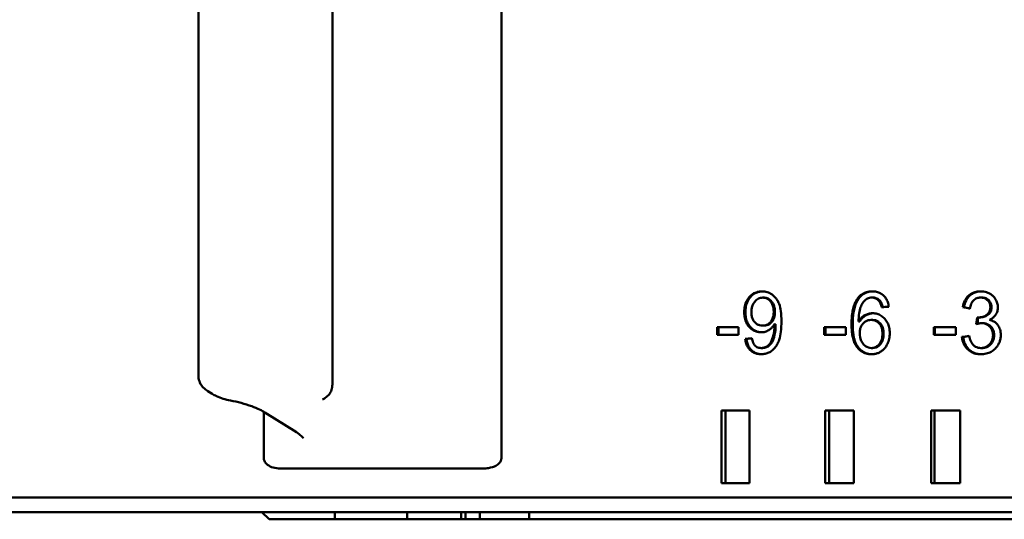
# Model space of a CAD drawing. Header units: millimetres. Extents: x 0 to 14369, y -869 to 2970.
# Tile 323 of 656: x 2110 to 2144, y 880 to 898. Entities that reach past the tile are written whole.
import ezdxf

# ---------------------------------------------------------------- set-up
doc = ezdxf.new("R2010")
doc.units = ezdxf.units.MM
doc.header["$LTSCALE"] = 10
doc.layers.add('Sichtbar (ISO)', color=7, linetype='Continuous', lineweight=50)

msp = doc.modelspace()

# ---------------------------------------------------------------- linework, layer by layer
at = {"layer": 'Sichtbar (ISO)'}
for p, q in [((2126.259, 903.762), (2126.259, 882.507)), ((2120.44, 885.022), (2120.44, 901.247)), ((2115.829, 885.328), (2115.829, 900.941)), ((2135.249, 888.018), (2135.289, 888.018)), ((2138.999, 888.019), (2139.038, 888.019)), ((2142.742, 888.019), (2142.782, 888.019)), ((2142.164, 887.684), (2142.125, 887.684)), ((2138.542, 887.198), (2138.582, 887.198)), ((2139.016, 887.25), (2138.977, 887.25)), ((2142.62, 887.337), (2142.592, 887.108)), ((2142.633, 887.119), (2142.659, 887.334)), ((2142.66, 887.334), (2142.7, 887.334)), ((2142.769, 887.137), (2142.808, 887.137)), ((2134.412, 887.003), (2133.683, 887.003)), ((2133.683, 887.003), (2133.683, 886.741)), ((2133.723, 886.741), (2133.723, 887.003)), ((2134.412, 886.741), (2134.412, 887.003)), ((2135.243, 887.053), (2135.282, 887.053)), ((2135.65, 887.102), (2135.689, 887.102)), ((2137.363, 887.003), (2137.363, 886.741)), ((2138.109, 887.003), (2137.363, 887.003)), ((2137.403, 886.741), (2137.403, 887.003)), ((2138.109, 886.741), (2138.109, 887.003)), ((2141.129, 887.003), (2141.129, 886.741)), ((2141.892, 887.003), (2141.129, 887.003)), ((2141.169, 886.741), (2141.169, 887.003)), ((2141.892, 886.741), (2141.892, 887.003)), ((2133.683, 886.741), (2134.412, 886.741)), ((2134.645, 886.595), (2134.684, 886.595)), ((2137.363, 886.741), (2138.109, 886.741)), ((2141.129, 886.741), (2141.892, 886.741)), ((2142.1, 886.664), (2142.139, 886.664)), ((2135.196, 886.282), (2135.236, 886.282)), ((2138.986, 886.282), (2139.026, 886.282)), ((2142.748, 886.282), (2142.787, 886.282)), ((2116.152, 884.802), (2116.305, 884.705)), ((2120.44, 885.022), (2120.44, 885.022)), ((2118.081, 884.133), (2118.081, 884.133)), ((2118.081, 884.09), (2118.081, 882.507)), ((2133.831, 884.135), (2133.831, 881.635)), ((2134.786, 884.135), (2133.831, 884.135)), ((2133.969, 881.635), (2133.969, 884.135)), ((2134.786, 881.635), (2134.786, 884.135)), ((2137.397, 884.135), (2137.397, 881.635)), ((2138.374, 884.135), (2137.397, 884.135)), ((2137.526, 881.635), (2137.526, 884.135)), ((2138.374, 881.635), (2138.374, 884.135)), ((2141.037, 884.135), (2141.037, 881.635)), ((2142.033, 884.135), (2141.037, 884.135)), ((2141.158, 881.635), (2141.158, 884.135)), ((2142.033, 881.635), (2142.033, 884.135)), ((2118.118, 884.067), (2119.201, 883.38)), ((2133.831, 881.635), (2134.786, 881.635)), ((2137.397, 881.635), (2138.374, 881.635)), ((2141.037, 881.635), (2142.033, 881.635)), ((2161.184, 881.135), (2106.388, 881.135)), ((2161.061, 880.635), (2106.781, 880.635)), ((2118.268, 880.385), (2118.018, 880.635)), ((2118.268, 880.385), (2118.518, 880.385)), ((2119.796, 880.385), (2118.518, 880.385)), ((2119.796, 880.385), (2122.166, 880.385)), ((2120.527, 880.635), (2120.527, 880.385)), ((2123.263, 880.385), (2122.166, 880.385)), ((2123.018, 880.635), (2123.018, 880.385)), ((2161.455, 880.385), (2123.263, 880.385)), ((2124.871, 880.635), (2124.871, 880.385)), ((2125.018, 880.635), (2125.018, 880.385)), ((2125.518, 880.385), (2125.518, 880.635)), ((2127.21, 880.385), (2127.21, 880.635))]:
    msp.add_line(p, q, dxfattribs=at)
for centre, major_axis, ratio, start_param, end_param in [((2138.66, 885.809), (0.508, 2.146), 0.232615, 5.829087, 6.120732), ((2138.7, 885.809), (0.508, 2.146), 0.232622, 5.832183, 6.120735), ((2139.853, 886.985), (-1.243, -0.389), 0.699788, 6.067815, 6.356434), ((2135.341, 887.411), (-0.047, 1.038), 0.312831, 3.594981, 3.986145), ((2135.381, 887.411), (-0.047, 1.038), 0.312831, 3.594982, 3.986145), ((2140.353, 892.755), (1.444, 6.464), 0.228395, 3.052593, 3.192559), ((2116.573, 885.127), (-0.268, -0.422), 0.769751, 0.000137, 0.000162), ((2117.027, 884.967), (-0.093, -0.491), 0.085634, 0.000014, 0.000095), ((2118.386, 884.489), (-0.268, -0.422), 0.769751, 6.283108, 6.283176)]:
    msp.add_ellipse(centre, major_axis=major_axis, ratio=ratio, start_param=start_param, end_param=end_param, dxfattribs=at)
for points, knots in [([(2134.783, 888.036), (2134.822, 888.08), (2134.865, 888.117), (2134.91, 888.146), (2134.955, 888.175), (2135.003, 888.196), (2135.054, 888.211), (2135.106, 888.226), (2135.161, 888.233), (2135.22, 888.233)], [0, 0, 0, 0, 0.333333, 0.333333, 0.333333, 0.666667, 0.666667, 0.666667, 1, 1, 1, 1]), ([(2134.822, 888.036), (2134.862, 888.08), (2134.904, 888.117), (2134.949, 888.146), (2134.994, 888.175), (2135.042, 888.196), (2135.094, 888.211), (2135.139, 888.224), (2135.188, 888.231), (2135.239, 888.233)], [0, 0, 0, 0, 0.3333333, 0.3333333, 0.3333333, 0.6666667, 0.6666667, 0.6666667, 0.9616728, 0.9616728, 0.9616728, 0.9616728]), ([(2135.22, 888.233), (2135.282, 888.233), (2135.342, 888.224), (2135.46, 888.186), (2135.515, 888.158), (2135.567, 888.121)], [0.000001, 0.000001, 0.000001, 0.000001, 0.02009548, 0.02009548, 0.04015758, 0.04015758, 0.04015758, 0.04015758]), ([(2138.513, 887.99), (2138.554, 888.044), (2138.6, 888.089), (2138.65, 888.125), (2138.701, 888.161), (2138.756, 888.188), (2138.816, 888.206), (2138.877, 888.224), (2138.942, 888.233), (2139.014, 888.233)], [0, 0, 0, 0, 0.333333, 0.333333, 0.333333, 0.666667, 0.666667, 0.666667, 1, 1, 1, 1]), ([(2138.552, 887.99), (2138.593, 888.044), (2138.639, 888.089), (2138.69, 888.125), (2138.74, 888.161), (2138.795, 888.188), (2138.856, 888.206), (2138.91, 888.222), (2138.97, 888.231), (2139.033, 888.233)], [0, 0, 0, 0, 0.3333333, 0.3333333, 0.3333333, 0.6666667, 0.6666667, 0.6666667, 0.9682731, 0.9682731, 0.9682731, 0.9682731]), ([(2139.014, 888.233), (2139.066, 888.233), (2139.116, 888.228), (2139.162, 888.217), (2139.208, 888.207), (2139.25, 888.191), (2139.29, 888.17), (2139.329, 888.149), (2139.365, 888.123), (2139.398, 888.093)], [0, 0, 0, 0, 0.3333333, 0.3333333, 0.3333333, 0.6666667, 0.6666667, 0.6666667, 1, 1, 1, 1]), ([(2142.333, 888.089), (2142.368, 888.12), (2142.406, 888.146), (2142.448, 888.168), (2142.489, 888.189), (2142.534, 888.205), (2142.582, 888.216), (2142.63, 888.228), (2142.682, 888.233), (2142.737, 888.233)], [0, 0, 0, 0, 0.333333, 0.333333, 0.333333, 0.666667, 0.666667, 0.666667, 1, 1, 1, 1]), ([(2142.372, 888.089), (2142.408, 888.12), (2142.446, 888.146), (2142.488, 888.168), (2142.529, 888.189), (2142.574, 888.205), (2142.622, 888.216), (2142.664, 888.226), (2142.709, 888.232), (2142.756, 888.233)], [0, 0, 0, 0, 0.3333333, 0.3333333, 0.3333333, 0.6666667, 0.6666667, 0.6666667, 0.9584454, 0.9584454, 0.9584454, 0.9584454]), ([(2142.737, 888.233), (2142.773, 888.233), (2142.809, 888.23), (2142.844, 888.225), (2142.879, 888.219), (2142.912, 888.211), (2142.945, 888.2), (2142.978, 888.189), (2143.011, 888.175), (2143.044, 888.158)], [0, 0, 0, 0, 0.333333, 0.333333, 0.333333, 0.666667, 0.666667, 0.666667, 1, 1, 1, 1]), ([(2143.044, 888.158), (2143.075, 888.141), (2143.104, 888.123), (2143.131, 888.102), (2143.157, 888.082), (2143.18, 888.059), (2143.202, 888.035), (2143.223, 888.01), (2143.242, 887.984), (2143.258, 887.955)], [0, 0, 0, 0, 0.333333, 0.333333, 0.333333, 0.666667, 0.666667, 0.666667, 1, 1, 1, 1]), ([(2134.609, 887.517), (2134.609, 887.59), (2134.616, 887.658), (2134.629, 887.721), (2134.642, 887.784), (2134.661, 887.841), (2134.687, 887.894), (2134.713, 887.946), (2134.745, 887.994), (2134.783, 888.036)], [0, 0, 0, 0, 0.333333, 0.333333, 0.333333, 0.666667, 0.666667, 0.666667, 1, 1, 1, 1]), ([(2134.649, 887.517), (2134.649, 887.59), (2134.655, 887.658), (2134.668, 887.721), (2134.681, 887.784), (2134.701, 887.841), (2134.727, 887.894), (2134.752, 887.946), (2134.784, 887.994), (2134.822, 888.036)], [0, 0, 0, 0, 0.333333, 0.333333, 0.333333, 0.666667, 0.666667, 0.666667, 1, 1, 1, 1]), ([(2134.972, 887.876), (2134.946, 887.845), (2134.924, 887.81), (2134.906, 887.772), (2134.889, 887.735), (2134.876, 887.694), (2134.867, 887.65), (2134.858, 887.606), (2134.854, 887.559), (2134.854, 887.509)], [0, 0, 0, 0, 0.333333, 0.333333, 0.333333, 0.666667, 0.666667, 0.666667, 1, 1, 1, 1]), ([(2135.249, 888.018), (2135.223, 888.018), (2135.198, 888.015), (2135.147, 888.003), (2135.123, 887.994), (2135.051, 887.957), (2135.009, 887.92), (2134.972, 887.876)], [0.000001, 0.000001, 0.000001, 0.000001, 0.00848454, 0.00848454, 0.0168138, 0.0168138, 0.03461822, 0.03461822, 0.03461822, 0.03461822]), ([(2135.512, 887.886), (2135.495, 887.907), (2135.475, 887.926), (2135.435, 887.96), (2135.414, 887.973), (2135.369, 887.996), (2135.347, 888.004), (2135.299, 888.015), (2135.274, 888.018), (2135.249, 888.018)], [0.000001, 0.000001, 0.000001, 0.000001, 0.00853053, 0.00853053, 0.01659696, 0.01659696, 0.02447282, 0.02447282, 0.03257589, 0.03257589, 0.03257589, 0.03257589]), ([(2135.552, 887.886), (2135.534, 887.907), (2135.515, 887.926), (2135.474, 887.96), (2135.453, 887.973), (2135.409, 887.996), (2135.386, 888.004), (2135.338, 888.015), (2135.314, 888.018), (2135.289, 888.018)], [0.000001, 0.000001, 0.000001, 0.000001, 0.00853053, 0.00853053, 0.01659696, 0.01659696, 0.02447282, 0.02447282, 0.03257589, 0.03257589, 0.03257589, 0.03257589]), ([(2135.623, 887.53), (2135.623, 887.579), (2135.619, 887.625), (2135.611, 887.668), (2135.603, 887.711), (2135.59, 887.752), (2135.573, 887.788), (2135.557, 887.824), (2135.537, 887.857), (2135.512, 887.886)], [0, 0, 0, 0, 0.333333, 0.333333, 0.333333, 0.666667, 0.666667, 0.666667, 1, 1, 1, 1]), ([(2135.663, 887.53), (2135.663, 887.579), (2135.659, 887.625), (2135.65, 887.668), (2135.642, 887.711), (2135.63, 887.752), (2135.613, 887.788), (2135.597, 887.824), (2135.576, 887.857), (2135.552, 887.886)], [0, 0, 0, 0, 0.333333, 0.333333, 0.333333, 0.666667, 0.666667, 0.666667, 1, 1, 1, 1]), ([(2135.567, 888.121), (2135.601, 888.097), (2135.633, 888.069), (2135.662, 888.038), (2135.692, 888.006), (2135.718, 887.972), (2135.742, 887.933), (2135.767, 887.894), (2135.788, 887.851), (2135.807, 887.804)], [0, 0, 0, 0, 0.333333, 0.333333, 0.333333, 0.666667, 0.666667, 0.666667, 1, 1, 1, 1]), ([(2138.3, 887.097), (2138.3, 887.142), (2138.301, 887.185), (2138.302, 887.226), (2138.304, 887.267), (2138.306, 887.306), (2138.31, 887.343), (2138.313, 887.38), (2138.316, 887.416), (2138.321, 887.45), (2138.325, 887.484), (2138.331, 887.518), (2138.337, 887.55), (2138.343, 887.582), (2138.349, 887.614), (2138.357, 887.645), (2138.365, 887.676), (2138.374, 887.707), (2138.384, 887.737), (2138.394, 887.767), (2138.405, 887.797), (2138.418, 887.826), (2138.431, 887.855), (2138.445, 887.884), (2138.46, 887.911), (2138.476, 887.939), (2138.493, 887.965), (2138.513, 887.99)], [0, 0, 0, 0, 0.111111, 0.111111, 0.111111, 0.222222, 0.222222, 0.222222, 0.333333, 0.333333, 0.333333, 0.444444, 0.444444, 0.444444, 0.555556, 0.555556, 0.555556, 0.666667, 0.666667, 0.666667, 0.777778, 0.777778, 0.777778, 0.888889, 0.888889, 0.888889, 1, 1, 1, 1]), ([(2138.34, 887.097), (2138.34, 887.142), (2138.34, 887.185), (2138.342, 887.226), (2138.344, 887.267), (2138.346, 887.306), (2138.349, 887.343), (2138.352, 887.38), (2138.356, 887.416), (2138.361, 887.45), (2138.365, 887.484), (2138.37, 887.518), (2138.376, 887.55), (2138.382, 887.582), (2138.389, 887.614), (2138.397, 887.645), (2138.405, 887.676), (2138.414, 887.707), (2138.424, 887.737), (2138.434, 887.767), (2138.445, 887.797), (2138.457, 887.826), (2138.47, 887.855), (2138.484, 887.884), (2138.5, 887.911), (2138.516, 887.939), (2138.533, 887.965), (2138.552, 887.99)], [0, 0, 0, 0, 0.111111, 0.111111, 0.111111, 0.222222, 0.222222, 0.222222, 0.333333, 0.333333, 0.333333, 0.444444, 0.444444, 0.444444, 0.555556, 0.555556, 0.555556, 0.666667, 0.666667, 0.666667, 0.777778, 0.777778, 0.777778, 0.888889, 0.888889, 0.888889, 1, 1, 1, 1]), ([(2138.793, 887.95), (2138.753, 887.918), (2138.719, 887.881), (2138.657, 887.792), (2138.632, 887.741), (2138.611, 887.688)], [0.000001, 0.000001, 0.000001, 0.000001, 0.01590398, 0.01590398, 0.03313554, 0.03313554, 0.03313554, 0.03313554]), ([(2138.999, 888.019), (2138.972, 888.019), (2138.947, 888.017), (2138.923, 888.011), (2138.899, 888.006), (2138.876, 887.999), (2138.855, 887.988), (2138.833, 887.978), (2138.813, 887.965), (2138.793, 887.95)], [0, 0, 0, 0, 0.3333333, 0.3333333, 0.3333333, 0.6666667, 0.6666667, 0.6666667, 1, 1, 1, 1]), ([(2139.243, 887.907), (2139.227, 887.925), (2139.209, 887.942), (2139.172, 887.97), (2139.153, 887.982), (2139.111, 888.001), (2139.09, 888.008), (2139.045, 888.017), (2139.022, 888.019), (2138.999, 888.019)], [0.000001, 0.000001, 0.000001, 0.000001, 0.00745007, 0.00745007, 0.0146107, 0.0146107, 0.02177164, 0.02177164, 0.02923862, 0.02923862, 0.02923862, 0.02923862]), ([(2139.282, 887.907), (2139.266, 887.925), (2139.249, 887.942), (2139.212, 887.97), (2139.192, 887.982), (2139.151, 888.001), (2139.13, 888.008), (2139.085, 888.017), (2139.062, 888.019), (2139.038, 888.019)], [0.000001, 0.000001, 0.000001, 0.000001, 0.00745009, 0.00745009, 0.01461074, 0.01461074, 0.02177171, 0.02177171, 0.02923872, 0.02923872, 0.02923872, 0.02923872]), ([(2139.398, 888.093), (2139.432, 888.062), (2139.461, 888.027), (2139.485, 887.988), (2139.51, 887.95), (2139.53, 887.907), (2139.546, 887.86), (2139.562, 887.812), (2139.573, 887.761), (2139.58, 887.705)], [0, 0, 0, 0, 0.333333, 0.333333, 0.333333, 0.666667, 0.666667, 0.666667, 1, 1, 1, 1]), ([(2142.125, 887.684), (2142.139, 887.765), (2142.163, 887.845), (2142.234, 887.983), (2142.278, 888.041), (2142.333, 888.089)], [0.000001, 0.000001, 0.000001, 0.000001, 0.02485083, 0.02485083, 0.04721265, 0.04721265, 0.04721265, 0.04721265]), ([(2142.164, 887.684), (2142.179, 887.765), (2142.203, 887.845), (2142.274, 887.983), (2142.318, 888.041), (2142.372, 888.089)], [0.000001, 0.000001, 0.000001, 0.000001, 0.02485163, 0.02485163, 0.04721281, 0.04721281, 0.04721281, 0.04721281]), ([(2142.499, 887.924), (2142.464, 887.89), (2142.437, 887.848), (2142.395, 887.75), (2142.382, 887.693), (2142.374, 887.637)], [0.000001, 0.000001, 0.000001, 0.000001, 0.0151392, 0.0151392, 0.03213195, 0.03213195, 0.03213195, 0.03213195]), ([(2142.742, 888.019), (2142.696, 888.019), (2142.651, 888.012), (2142.567, 887.979), (2142.53, 887.956), (2142.499, 887.924)], [0.000001, 0.000001, 0.000001, 0.000001, 0.01441743, 0.01441743, 0.02814395, 0.02814395, 0.02814395, 0.02814395]), ([(2142.982, 887.925), (2142.967, 887.94), (2142.95, 887.954), (2142.914, 887.978), (2142.895, 887.988), (2142.833, 888.012), (2142.788, 888.019), (2142.742, 888.019)], [0.000001, 0.000001, 0.000001, 0.000001, 0.00669123, 0.00669123, 0.01335756, 0.01335756, 0.02764476, 0.02764476, 0.02764476, 0.02764476]), ([(2143.022, 887.925), (2143.007, 887.94), (2142.99, 887.954), (2142.954, 887.978), (2142.935, 887.988), (2142.873, 888.012), (2142.827, 888.019), (2142.782, 888.019)], [0.000001, 0.000001, 0.000001, 0.000001, 0.0066913, 0.0066913, 0.01335772, 0.01335772, 0.02764513, 0.02764513, 0.02764513, 0.02764513]), ([(2143.076, 887.688), (2143.076, 887.72), (2143.073, 887.749), (2143.066, 887.777), (2143.059, 887.805), (2143.048, 887.831), (2143.034, 887.856), (2143.02, 887.88), (2143.003, 887.903), (2142.982, 887.925)], [0, 0, 0, 0, 0.333333, 0.333333, 0.333333, 0.666667, 0.666667, 0.666667, 1, 1, 1, 1]), ([(2143.116, 887.688), (2143.116, 887.72), (2143.112, 887.749), (2143.105, 887.777), (2143.098, 887.805), (2143.088, 887.831), (2143.074, 887.856), (2143.06, 887.88), (2143.043, 887.903), (2143.022, 887.925)], [0, 0, 0, 0, 0.333333, 0.333333, 0.333333, 0.666667, 0.666667, 0.666667, 1, 1, 1, 1]), ([(2143.258, 887.955), (2143.283, 887.914), (2143.302, 887.869), (2143.328, 887.777), (2143.334, 887.73), (2143.334, 887.682)], [0.000001, 0.000001, 0.000001, 0.000001, 0.01467567, 0.01467567, 0.02895776, 0.02895776, 0.02895776, 0.02895776]), ([(2134.776, 887.014), (2134.739, 887.056), (2134.709, 887.102), (2134.684, 887.153), (2134.659, 887.204), (2134.641, 887.26), (2134.628, 887.321), (2134.615, 887.382), (2134.609, 887.447), (2134.609, 887.517)], [0, 0, 0, 0, 0.333333, 0.333333, 0.333333, 0.666667, 0.666667, 0.666667, 1, 1, 1, 1]), ([(2134.815, 887.014), (2134.779, 887.056), (2134.748, 887.102), (2134.724, 887.153), (2134.699, 887.204), (2134.68, 887.26), (2134.668, 887.321), (2134.655, 887.382), (2134.649, 887.447), (2134.649, 887.517)], [0, 0, 0, 0, 0.333333, 0.333333, 0.333333, 0.666667, 0.666667, 0.666667, 1, 1, 1, 1]), ([(2134.854, 887.509), (2134.854, 887.463), (2134.858, 887.42), (2134.867, 887.381), (2134.875, 887.341), (2134.887, 887.304), (2134.904, 887.271), (2134.92, 887.237), (2134.941, 887.207), (2134.965, 887.179)], [0, 0, 0, 0, 0.3333333, 0.3333333, 0.3333333, 0.6666667, 0.6666667, 0.6666667, 1, 1, 1, 1]), ([(2135.515, 887.179), (2135.539, 887.207), (2135.559, 887.238), (2135.575, 887.274), (2135.591, 887.31), (2135.604, 887.351), (2135.611, 887.393), (2135.619, 887.436), (2135.623, 887.482), (2135.623, 887.53)], [0, 0, 0, 0, 0.333333, 0.333333, 0.333333, 0.666667, 0.666667, 0.666667, 1, 1, 1, 1]), ([(2135.555, 887.179), (2135.579, 887.207), (2135.599, 887.239), (2135.615, 887.274), (2135.631, 887.31), (2135.643, 887.351), (2135.651, 887.393), (2135.659, 887.436), (2135.663, 887.482), (2135.663, 887.53)], [0, 0, 0, 0, 0.333333, 0.333333, 0.333333, 0.666667, 0.666667, 0.666667, 1, 1, 1, 1]), ([(2135.807, 887.804), (2135.838, 887.725), (2135.857, 887.636), (2135.884, 887.44), (2135.889, 887.32), (2135.889, 887.208)], [0.000001, 0.000001, 0.000001, 0.000001, 0.02571329, 0.02571329, 0.0595664, 0.0595664, 0.0595664, 0.0595664]), ([(2138.611, 887.688), (2138.586, 887.623), (2138.57, 887.549), (2138.548, 887.387), (2138.543, 887.29), (2138.542, 887.198)], [0.000001, 0.000001, 0.000001, 0.000001, 0.02130455, 0.02130455, 0.04904989, 0.04904989, 0.04904989, 0.04904989]), ([(2138.758, 887.411), (2138.799, 887.433), (2138.843, 887.451), (2138.933, 887.474), (2138.979, 887.48), (2139.026, 887.48)], [0.000001, 0.000001, 0.000001, 0.000001, 0.01492221, 0.01492221, 0.02976783, 0.02976783, 0.02976783, 0.02976783]), ([(2138.798, 887.411), (2138.839, 887.433), (2138.883, 887.451), (2138.967, 887.473), (2139.006, 887.478), (2139.046, 887.48)], [0.000001, 0.000001, 0.000001, 0.000001, 0.01492226, 0.01492226, 0.02768951, 0.02768951, 0.02768951, 0.02768951]), ([(2139.026, 887.48), (2139.08, 887.48), (2139.132, 887.473), (2139.181, 887.458), (2139.229, 887.444), (2139.275, 887.423), (2139.318, 887.395), (2139.362, 887.366), (2139.403, 887.331), (2139.442, 887.288)], [0, 0, 0, 0, 0.3333333, 0.3333333, 0.3333333, 0.6666667, 0.6666667, 0.6666667, 1, 1, 1, 1]), ([(2142.948, 887.421), (2142.969, 887.435), (2142.989, 887.452), (2143.022, 887.491), (2143.036, 887.513), (2143.057, 887.559), (2143.064, 887.582), (2143.074, 887.633), (2143.076, 887.661), (2143.076, 887.688)], [0.000001, 0.000001, 0.000001, 0.000001, 0.00799179, 0.00799179, 0.01575943, 0.01575943, 0.0232117, 0.0232117, 0.03141715, 0.03141715, 0.03141715, 0.03141715]), ([(2142.988, 887.421), (2143.009, 887.435), (2143.029, 887.452), (2143.062, 887.491), (2143.076, 887.513), (2143.097, 887.559), (2143.104, 887.582), (2143.114, 887.633), (2143.116, 887.661), (2143.116, 887.688)], [0.000001, 0.000001, 0.000001, 0.000001, 0.00799181, 0.00799181, 0.01575945, 0.01575945, 0.02321177, 0.02321177, 0.03141729, 0.03141729, 0.03141729, 0.03141729]), ([(2143.334, 887.682), (2143.334, 887.638), (2143.328, 887.594), (2143.304, 887.509), (2143.286, 887.469), (2143.263, 887.432)], [0.000001, 0.000001, 0.000001, 0.000001, 0.0134013, 0.0134013, 0.02667624, 0.02667624, 0.02667624, 0.02667624]), ([(2134.965, 887.179), (2134.99, 887.151), (2135.017, 887.128), (2135.046, 887.109), (2135.074, 887.091), (2135.105, 887.077), (2135.138, 887.067), (2135.17, 887.058), (2135.205, 887.053), (2135.243, 887.053)], [0, 0, 0, 0, 0.3333333, 0.3333333, 0.3333333, 0.6666667, 0.6666667, 0.6666667, 1, 1, 1, 1]), ([(2135.243, 887.053), (2135.28, 887.053), (2135.314, 887.058), (2135.347, 887.067), (2135.379, 887.077), (2135.409, 887.091), (2135.437, 887.109), (2135.465, 887.128), (2135.491, 887.151), (2135.515, 887.179)], [0, 0, 0, 0, 0.3333333, 0.3333333, 0.3333333, 0.6666667, 0.6666667, 0.6666667, 1, 1, 1, 1]), ([(2135.282, 887.053), (2135.319, 887.053), (2135.354, 887.058), (2135.386, 887.067), (2135.418, 887.077), (2135.449, 887.091), (2135.477, 887.109), (2135.505, 887.128), (2135.531, 887.151), (2135.555, 887.179)], [0, 0, 0, 0, 0.3333333, 0.3333333, 0.3333333, 0.6666667, 0.6666667, 0.6666667, 1, 1, 1, 1]), ([(2135.889, 887.208), (2135.889, 887.088), (2135.884, 886.963), (2135.857, 886.749), (2135.838, 886.651), (2135.808, 886.56)], [0.000001, 0.000001, 0.000001, 0.000001, 0.03602279, 0.03602279, 0.06479209, 0.06479209, 0.06479209, 0.06479209]), ([(2138.542, 887.198), (2138.562, 887.23), (2138.584, 887.26), (2138.606, 887.286), (2138.629, 887.313), (2138.653, 887.336), (2138.678, 887.357), (2138.704, 887.378), (2138.73, 887.396), (2138.758, 887.411)], [0, 0, 0, 0, 0.333333, 0.333333, 0.333333, 0.666667, 0.666667, 0.666667, 1, 1, 1, 1]), ([(2138.582, 887.198), (2138.602, 887.23), (2138.623, 887.26), (2138.646, 887.286), (2138.669, 887.313), (2138.693, 887.336), (2138.718, 887.357), (2138.743, 887.378), (2138.77, 887.396), (2138.798, 887.411)], [0, 0, 0, 0, 0.333333, 0.333333, 0.333333, 0.666667, 0.666667, 0.666667, 1, 1, 1, 1]), ([(2138.977, 887.25), (2138.94, 887.25), (2138.905, 887.245), (2138.872, 887.236), (2138.839, 887.226), (2138.808, 887.212), (2138.778, 887.194), (2138.749, 887.175), (2138.721, 887.151), (2138.695, 887.123)], [0, 0, 0, 0, 0.333333, 0.333333, 0.333333, 0.666667, 0.666667, 0.666667, 1, 1, 1, 1]), ([(2139.254, 887.123), (2139.229, 887.151), (2139.203, 887.175), (2139.174, 887.193), (2139.145, 887.212), (2139.114, 887.226), (2139.082, 887.236), (2139.049, 887.245), (2139.014, 887.25), (2138.977, 887.25)], [0, 0, 0, 0, 0.333333, 0.333333, 0.333333, 0.666667, 0.666667, 0.666667, 1, 1, 1, 1]), ([(2139.294, 887.123), (2139.269, 887.151), (2139.242, 887.175), (2139.213, 887.193), (2139.185, 887.212), (2139.154, 887.226), (2139.121, 887.236), (2139.089, 887.245), (2139.054, 887.25), (2139.016, 887.25)], [0, 0, 0, 0, 0.333333, 0.333333, 0.333333, 0.666667, 0.666667, 0.666667, 1, 1, 1, 1]), ([(2139.442, 887.288), (2139.48, 887.246), (2139.512, 887.2), (2139.537, 887.15), (2139.563, 887.099), (2139.582, 887.045), (2139.595, 886.986), (2139.609, 886.926), (2139.616, 886.862), (2139.616, 886.793)], [0, 0, 0, 0, 0.3333333, 0.3333333, 0.3333333, 0.6666667, 0.6666667, 0.6666667, 1, 1, 1, 1]), ([(2142.769, 887.137), (2142.743, 887.137), (2142.715, 887.134), (2142.657, 887.125), (2142.624, 887.117), (2142.592, 887.108)], [0.000001, 0.000001, 0.000001, 0.000001, 0.00814856, 0.00814856, 0.01845916, 0.01845916, 0.01845916, 0.01845916]), ([(2142.62, 887.337), (2142.624, 887.336), (2142.629, 887.335), (2142.633, 887.335), (2142.638, 887.334), (2142.642, 887.334), (2142.646, 887.334), (2142.651, 887.334), (2142.656, 887.334), (2142.66, 887.334)], [0, 0, 0, 0, 0.333333, 0.333333, 0.333333, 0.666667, 0.666667, 0.666667, 1, 1, 1, 1]), ([(2142.66, 887.334), (2142.711, 887.334), (2142.762, 887.341), (2142.86, 887.37), (2142.905, 887.392), (2142.948, 887.421)], [0.000001, 0.000001, 0.000001, 0.000001, 0.01612299, 0.01612299, 0.03197306, 0.03197306, 0.03197306, 0.03197306]), ([(2142.7, 887.334), (2142.751, 887.334), (2142.802, 887.341), (2142.9, 887.37), (2142.945, 887.392), (2142.988, 887.421)], [0.000001, 0.000001, 0.000001, 0.000001, 0.01612324, 0.01612324, 0.03197352, 0.03197352, 0.03197352, 0.03197352]), ([(2143.055, 887.02), (2143.03, 887.046), (2143.003, 887.067), (2142.974, 887.085), (2142.944, 887.102), (2142.913, 887.115), (2142.879, 887.124), (2142.844, 887.133), (2142.808, 887.137), (2142.769, 887.137)], [0, 0, 0, 0, 0.333333, 0.333333, 0.333333, 0.666667, 0.666667, 0.666667, 1, 1, 1, 1]), ([(2143.095, 887.02), (2143.07, 887.046), (2143.043, 887.067), (2143.013, 887.085), (2142.984, 887.102), (2142.953, 887.115), (2142.918, 887.124), (2142.884, 887.133), (2142.848, 887.137), (2142.808, 887.137)], [0, 0, 0, 0, 0.333333, 0.333333, 0.333333, 0.666667, 0.666667, 0.666667, 1, 1, 1, 1]), ([(2143.263, 887.432), (2143.248, 887.408), (2143.23, 887.385), (2143.209, 887.363), (2143.188, 887.341), (2143.164, 887.321), (2143.138, 887.303), (2143.112, 887.284), (2143.084, 887.268), (2143.052, 887.253)], [0, 0, 0, 0, 0.333333, 0.333333, 0.333333, 0.666667, 0.666667, 0.666667, 1, 1, 1, 1]), ([(2143.052, 887.253), (2143.094, 887.243), (2143.132, 887.229), (2143.166, 887.212), (2143.201, 887.195), (2143.232, 887.175), (2143.26, 887.151), (2143.288, 887.128), (2143.312, 887.102), (2143.334, 887.072)], [0, 0, 0, 0, 0.333333, 0.333333, 0.333333, 0.666667, 0.666667, 0.666667, 1, 1, 1, 1]), ([(2135.184, 886.823), (2135.13, 886.823), (2135.079, 886.83), (2135.031, 886.845), (2134.983, 886.859), (2134.938, 886.88), (2134.896, 886.908), (2134.853, 886.936), (2134.813, 886.971), (2134.776, 887.014)], [0, 0, 0, 0, 0.333333, 0.333333, 0.333333, 0.666667, 0.666667, 0.666667, 1, 1, 1, 1]), ([(2135.204, 886.824), (2135.157, 886.825), (2135.112, 886.832), (2135.07, 886.845), (2135.023, 886.859), (2134.978, 886.88), (2134.935, 886.908), (2134.893, 886.936), (2134.853, 886.971), (2134.815, 887.014)], [0.041878, 0.041878, 0.041878, 0.041878, 0.3333333, 0.3333333, 0.3333333, 0.6666667, 0.6666667, 0.6666667, 1, 1, 1, 1]), ([(2135.453, 886.9), (2135.412, 886.875), (2135.37, 886.855), (2135.279, 886.829), (2135.232, 886.823), (2135.184, 886.823)], [0.000001, 0.000001, 0.000001, 0.000001, 0.01517329, 0.01517329, 0.03070401, 0.03070401, 0.03070401, 0.03070401]), ([(2135.65, 887.102), (2135.634, 887.076), (2135.617, 887.051), (2135.598, 887.027), (2135.578, 887.003), (2135.556, 886.98), (2135.532, 886.959), (2135.508, 886.938), (2135.482, 886.918), (2135.453, 886.9)], [0, 0, 0, 0, 0.333333, 0.333333, 0.333333, 0.666667, 0.666667, 0.666667, 1, 1, 1, 1]), ([(2135.651, 887.05), (2135.651, 887.014), (2135.65, 886.978), (2135.647, 886.942), (2135.644, 886.907), (2135.64, 886.872), (2135.635, 886.837), (2135.63, 886.802), (2135.623, 886.767), (2135.615, 886.732)], [0, 0, 0, 0, 0.333333, 0.333333, 0.333333, 0.666667, 0.666667, 0.666667, 1, 1, 1, 1]), ([(2135.65, 887.102), (2135.65, 887.091), (2135.65, 887.081), (2135.65, 887.072), (2135.65, 887.068), (2135.651, 887.064), (2135.651, 887.06), (2135.651, 887.058), (2135.651, 887.057), (2135.651, 887.055), (2135.651, 887.054), (2135.651, 887.053), (2135.651, 887.053), (2135.651, 887.052), (2135.651, 887.052), (2135.651, 887.051), (2135.651, 887.051), (2135.651, 887.051), (2135.651, 887.051), (2135.651, 887.051), (2135.651, 887.051), (2135.651, 887.051), (2135.651, 887.051), (2135.651, 887.051), (2135.651, 887.051), (2135.651, 887.05), (2135.651, 887.05), (2135.651, 887.05), (2135.651, 887.05), (2135.651, 887.05), (2135.651, 887.05)], [0, 0, 0, 0, 0.5, 0.5, 0.5, 0.75, 0.75, 0.75, 0.875, 0.875, 0.875, 0.9375, 0.9375, 0.9375, 0.96875, 0.96875, 0.96875, 0.984375, 0.984375, 0.984375, 0.992188, 0.992188, 0.992188, 0.996094, 0.996094, 0.996094, 0.998047, 0.998047, 0.998047, 1, 1, 1, 1]), ([(2135.655, 886.732), (2135.663, 886.767), (2135.669, 886.802), (2135.675, 886.837), (2135.68, 886.872), (2135.684, 886.907), (2135.686, 886.942), (2135.689, 886.978), (2135.69, 887.014), (2135.69, 887.05)], [0, 0, 0, 0, 0.333333, 0.333333, 0.333333, 0.666667, 0.666667, 0.666667, 1, 1, 1, 1]), ([(2135.69, 887.05), (2135.69, 887.05), (2135.69, 887.05), (2135.69, 887.05), (2135.69, 887.062), (2135.689, 887.079), (2135.689, 887.102)], [0, 0, 0, 0, 0.001953, 0.001953, 0.001953, 1, 1, 1, 1]), ([(2138.3, 887.097), (2138.3, 887.056), (2138.301, 887.018), (2138.302, 886.982), (2138.304, 886.945), (2138.306, 886.911), (2138.308, 886.878), (2138.311, 886.845), (2138.315, 886.814), (2138.319, 886.783), (2138.323, 886.753), (2138.327, 886.723), (2138.333, 886.695), (2138.338, 886.666), (2138.344, 886.638), (2138.351, 886.611), (2138.358, 886.583), (2138.366, 886.556), (2138.375, 886.529), (2138.384, 886.502), (2138.394, 886.476), (2138.406, 886.45), (2138.417, 886.425), (2138.43, 886.4), (2138.444, 886.376), (2138.459, 886.351), (2138.474, 886.328), (2138.492, 886.307)], [0, 0, 0, 0, 0.1111111, 0.1111111, 0.1111111, 0.2222222, 0.2222222, 0.2222222, 0.3333333, 0.3333333, 0.3333333, 0.4444444, 0.4444444, 0.4444444, 0.5555556, 0.5555556, 0.5555556, 0.6666667, 0.6666667, 0.6666667, 0.7777778, 0.7777778, 0.7777778, 0.8888889, 0.8888889, 0.8888889, 1, 1, 1, 1]), ([(2138.531, 886.307), (2138.505, 886.339), (2138.483, 886.374), (2138.464, 886.411), (2138.446, 886.447), (2138.43, 886.485), (2138.417, 886.523), (2138.404, 886.56), (2138.393, 886.598), (2138.384, 886.636), (2138.376, 886.674), (2138.369, 886.712), (2138.363, 886.75), (2138.357, 886.789), (2138.353, 886.827), (2138.349, 886.865), (2138.346, 886.903), (2138.343, 886.941), (2138.342, 886.98), (2138.34, 887.019), (2138.34, 887.058), (2138.34, 887.097)], [0, 0, 0, 0, 0.142857, 0.142857, 0.142857, 0.285714, 0.285714, 0.285714, 0.428571, 0.428571, 0.428571, 0.571429, 0.571429, 0.571429, 0.714286, 0.714286, 0.714286, 0.857143, 0.857143, 0.857143, 1, 1, 1, 1]), ([(2138.695, 887.123), (2138.67, 887.095), (2138.649, 887.065), (2138.632, 887.031), (2138.615, 886.997), (2138.602, 886.96), (2138.593, 886.92), (2138.585, 886.88), (2138.58, 886.837), (2138.58, 886.791)], [0, 0, 0, 0, 0.3333333, 0.3333333, 0.3333333, 0.6666667, 0.6666667, 0.6666667, 1, 1, 1, 1]), ([(2139.365, 886.777), (2139.365, 886.843), (2139.357, 886.91), (2139.328, 887.001), (2139.317, 887.028), (2139.289, 887.078), (2139.273, 887.102), (2139.254, 887.123)], [0.000001, 0.000001, 0.000001, 0.000001, 0.01981805, 0.01981805, 0.0287456, 0.0287456, 0.03741081, 0.03741081, 0.03741081, 0.03741081]), ([(2139.404, 886.777), (2139.404, 886.843), (2139.397, 886.91), (2139.368, 887.001), (2139.357, 887.028), (2139.329, 887.078), (2139.312, 887.102), (2139.294, 887.123)], [0.000001, 0.000001, 0.000001, 0.000001, 0.01981766, 0.01981766, 0.02874543, 0.02874543, 0.03741084, 0.03741084, 0.03741084, 0.03741084]), ([(2139.616, 886.793), (2139.616, 886.728), (2139.609, 886.663), (2139.581, 886.538), (2139.561, 886.478), (2139.534, 886.421)], [0.000001, 0.000001, 0.000001, 0.000001, 0.01953637, 0.01953637, 0.03867927, 0.03867927, 0.03867927, 0.03867927]), ([(2143.168, 886.725), (2143.168, 886.781), (2143.16, 886.836), (2143.13, 886.913), (2143.119, 886.936), (2143.09, 886.98), (2143.074, 887.001), (2143.055, 887.02)], [0.000001, 0.000001, 0.000001, 0.000001, 0.0168112, 0.0168112, 0.02473987, 0.02473987, 0.03284615, 0.03284615, 0.03284615, 0.03284615]), ([(2143.208, 886.725), (2143.208, 886.781), (2143.199, 886.836), (2143.17, 886.913), (2143.158, 886.936), (2143.13, 886.98), (2143.113, 887.001), (2143.095, 887.02)], [0.000001, 0.000001, 0.000001, 0.000001, 0.01681149, 0.01681149, 0.02474003, 0.02474003, 0.03284622, 0.03284622, 0.03284622, 0.03284622]), ([(2143.334, 887.072), (2143.368, 887.026), (2143.393, 886.974), (2143.427, 886.858), (2143.434, 886.794), (2143.434, 886.731)], [0.000001, 0.000001, 0.000001, 0.000001, 0.01752304, 0.01752304, 0.03656166, 0.03656166, 0.03656166, 0.03656166]), ([(2134.818, 886.205), (2134.786, 886.236), (2134.758, 886.271), (2134.734, 886.31), (2134.711, 886.349), (2134.691, 886.393), (2134.676, 886.44), (2134.662, 886.487), (2134.651, 886.539), (2134.645, 886.595)], [0, 0, 0, 0, 0.3333333, 0.3333333, 0.3333333, 0.6666667, 0.6666667, 0.6666667, 1, 1, 1, 1]), ([(2134.857, 886.205), (2134.826, 886.236), (2134.798, 886.271), (2134.774, 886.31), (2134.75, 886.349), (2134.731, 886.393), (2134.716, 886.44), (2134.701, 886.487), (2134.691, 886.539), (2134.684, 886.595)], [0, 0, 0, 0, 0.3333333, 0.3333333, 0.3333333, 0.6666667, 0.6666667, 0.6666667, 1, 1, 1, 1]), ([(2134.874, 886.618), (2134.882, 886.566), (2134.895, 886.513), (2134.924, 886.445), (2134.934, 886.425), (2134.958, 886.39), (2134.97, 886.375), (2134.985, 886.361)], [0.000001, 0.000001, 0.000001, 0.000001, 0.01578645, 0.01578645, 0.02252718, 0.02252718, 0.02873134, 0.02873134, 0.02873134, 0.02873134]), ([(2135.389, 886.337), (2135.407, 886.349), (2135.425, 886.362), (2135.441, 886.377), (2135.457, 886.392), (2135.472, 886.408), (2135.486, 886.426), (2135.5, 886.443), (2135.513, 886.463), (2135.525, 886.484)], [0, 0, 0, 0, 0.333333, 0.333333, 0.333333, 0.666667, 0.666667, 0.666667, 1, 1, 1, 1]), ([(2135.429, 886.337), (2135.447, 886.349), (2135.464, 886.362), (2135.48, 886.377), (2135.496, 886.392), (2135.511, 886.408), (2135.525, 886.426), (2135.54, 886.443), (2135.553, 886.463), (2135.565, 886.484)], [0, 0, 0, 0, 0.333333, 0.333333, 0.333333, 0.666667, 0.666667, 0.666667, 1, 1, 1, 1]), ([(2135.808, 886.56), (2135.789, 886.506), (2135.768, 886.457), (2135.744, 886.412), (2135.72, 886.367), (2135.693, 886.326), (2135.663, 886.29), (2135.633, 886.253), (2135.601, 886.222), (2135.566, 886.194)], [0, 0, 0, 0, 0.333333, 0.333333, 0.333333, 0.666667, 0.666667, 0.666667, 1, 1, 1, 1]), ([(2138.633, 886.534), (2138.645, 886.506), (2138.659, 886.481), (2138.674, 886.458), (2138.689, 886.434), (2138.706, 886.414), (2138.724, 886.395), (2138.742, 886.377), (2138.762, 886.36), (2138.784, 886.346)], [0, 0, 0, 0, 0.333333, 0.333333, 0.333333, 0.666667, 0.666667, 0.666667, 1, 1, 1, 1]), ([(2139.253, 886.416), (2139.272, 886.438), (2139.288, 886.462), (2139.316, 886.515), (2139.328, 886.544), (2139.357, 886.639), (2139.365, 886.708), (2139.365, 886.777)], [0.000001, 0.000001, 0.000001, 0.000001, 0.0089916, 0.0089916, 0.01831778, 0.01831778, 0.03894919, 0.03894919, 0.03894919, 0.03894919]), ([(2139.293, 886.416), (2139.311, 886.438), (2139.328, 886.462), (2139.356, 886.515), (2139.367, 886.544), (2139.397, 886.639), (2139.404, 886.708), (2139.404, 886.777)], [0.000001, 0.000001, 0.000001, 0.000001, 0.00899099, 0.00899099, 0.01831648, 0.01831648, 0.03894921, 0.03894921, 0.03894921, 0.03894921]), ([(2142.3, 886.233), (2142.243, 886.287), (2142.197, 886.349), (2142.127, 886.498), (2142.108, 886.58), (2142.1, 886.664)], [0.000001, 0.000001, 0.000001, 0.000001, 0.0241527, 0.0241527, 0.04962343, 0.04962343, 0.04962343, 0.04962343]), ([(2142.34, 886.233), (2142.283, 886.287), (2142.237, 886.349), (2142.167, 886.498), (2142.147, 886.58), (2142.139, 886.664)], [0.000001, 0.000001, 0.000001, 0.000001, 0.02415252, 0.02415252, 0.04962359, 0.04962359, 0.04962359, 0.04962359]), ([(2142.349, 886.699), (2142.361, 886.637), (2142.378, 886.573), (2142.415, 886.489), (2142.429, 886.463), (2142.459, 886.417), (2142.476, 886.397), (2142.495, 886.379)], [0.000001, 0.000001, 0.000001, 0.000001, 0.01900403, 0.01900403, 0.02779882, 0.02779882, 0.03575652, 0.03575652, 0.03575652, 0.03575652]), ([(2143.046, 886.409), (2143.085, 886.451), (2143.116, 886.498), (2143.159, 886.607), (2143.168, 886.665), (2143.168, 886.725)], [0.000001, 0.000001, 0.000001, 0.000001, 0.01749807, 0.01749807, 0.03535163, 0.03535163, 0.03535163, 0.03535163]), ([(2143.086, 886.409), (2143.125, 886.451), (2143.156, 886.498), (2143.199, 886.607), (2143.208, 886.665), (2143.208, 886.725)], [0.000001, 0.000001, 0.000001, 0.000001, 0.01749747, 0.01749747, 0.0353518, 0.0353518, 0.0353518, 0.0353518]), ([(2143.434, 886.731), (2143.434, 886.686), (2143.431, 886.641), (2143.414, 886.555), (2143.402, 886.514), (2143.369, 886.434), (2143.348, 886.397), (2143.299, 886.325), (2143.27, 886.291), (2143.239, 886.26)], [0.000001, 0.000001, 0.000001, 0.000001, 0.01346524, 0.01346524, 0.02642654, 0.02642654, 0.03944342, 0.03944342, 0.05302655, 0.05302655, 0.05302655, 0.05302655]), ([(2135.191, 886.068), (2135.14, 886.068), (2135.092, 886.073), (2135.047, 886.084), (2135.002, 886.094), (2134.96, 886.109), (2134.922, 886.13), (2134.884, 886.15), (2134.849, 886.175), (2134.818, 886.205)], [0, 0, 0, 0, 0.333333, 0.333333, 0.333333, 0.666667, 0.666667, 0.666667, 1, 1, 1, 1]), ([(2135.21, 886.069), (2135.167, 886.07), (2135.125, 886.075), (2135.086, 886.084), (2135.041, 886.094), (2134.999, 886.109), (2134.961, 886.13), (2134.923, 886.15), (2134.889, 886.175), (2134.857, 886.205)], [0.043736, 0.043736, 0.043736, 0.043736, 0.3333333, 0.3333333, 0.3333333, 0.6666667, 0.6666667, 0.6666667, 1, 1, 1, 1]), ([(2134.985, 886.361), (2135.003, 886.344), (2135.023, 886.329), (2135.045, 886.317), (2135.066, 886.306), (2135.09, 886.297), (2135.115, 886.291), (2135.141, 886.285), (2135.168, 886.282), (2135.196, 886.282)], [0, 0, 0, 0, 0.333333, 0.333333, 0.333333, 0.666667, 0.666667, 0.666667, 1, 1, 1, 1]), ([(2135.566, 886.194), (2135.531, 886.167), (2135.494, 886.144), (2135.455, 886.125), (2135.416, 886.107), (2135.375, 886.093), (2135.331, 886.083), (2135.287, 886.073), (2135.24, 886.068), (2135.191, 886.068)], [0, 0, 0, 0, 0.333333, 0.333333, 0.333333, 0.666667, 0.666667, 0.666667, 1, 1, 1, 1]), ([(2135.196, 886.282), (2135.221, 886.282), (2135.244, 886.284), (2135.267, 886.288), (2135.289, 886.292), (2135.311, 886.299), (2135.331, 886.307), (2135.352, 886.315), (2135.371, 886.325), (2135.389, 886.337)], [0, 0, 0, 0, 0.333333, 0.333333, 0.333333, 0.666667, 0.666667, 0.666667, 1, 1, 1, 1]), ([(2135.236, 886.282), (2135.26, 886.282), (2135.284, 886.284), (2135.306, 886.288), (2135.329, 886.292), (2135.35, 886.299), (2135.371, 886.307), (2135.391, 886.315), (2135.41, 886.325), (2135.429, 886.337)], [0, 0, 0, 0, 0.333333, 0.333333, 0.333333, 0.666667, 0.666667, 0.666667, 1, 1, 1, 1]), ([(2138.99, 886.068), (2138.922, 886.068), (2138.857, 886.078), (2138.798, 886.095), (2138.738, 886.113), (2138.684, 886.139), (2138.633, 886.174), (2138.582, 886.209), (2138.535, 886.253), (2138.492, 886.307)], [0, 0, 0, 0, 0.3333333, 0.3333333, 0.3333333, 0.6666667, 0.6666667, 0.6666667, 1, 1, 1, 1]), ([(2139.01, 886.069), (2138.948, 886.07), (2138.891, 886.079), (2138.837, 886.095), (2138.778, 886.113), (2138.723, 886.139), (2138.672, 886.174), (2138.621, 886.209), (2138.574, 886.253), (2138.531, 886.307)], [0.0329882, 0.0329882, 0.0329882, 0.0329882, 0.3333333, 0.3333333, 0.3333333, 0.6666667, 0.6666667, 0.6666667, 1, 1, 1, 1]), ([(2138.986, 886.282), (2139.021, 886.282), (2139.054, 886.287), (2139.085, 886.297), (2139.116, 886.307), (2139.145, 886.321), (2139.173, 886.341), (2139.201, 886.361), (2139.228, 886.386), (2139.253, 886.416)], [0, 0, 0, 0, 0.3333333, 0.3333333, 0.3333333, 0.6666667, 0.6666667, 0.6666667, 1, 1, 1, 1]), ([(2139.311, 886.16), (2139.28, 886.14), (2139.247, 886.123), (2139.213, 886.109), (2139.179, 886.096), (2139.144, 886.086), (2139.107, 886.079), (2139.07, 886.072), (2139.031, 886.068), (2138.99, 886.068)], [0, 0, 0, 0, 0.333333, 0.333333, 0.333333, 0.666667, 0.666667, 0.666667, 1, 1, 1, 1]), ([(2139.026, 886.282), (2139.06, 886.282), (2139.093, 886.287), (2139.124, 886.297), (2139.156, 886.307), (2139.185, 886.321), (2139.213, 886.341), (2139.241, 886.361), (2139.268, 886.386), (2139.293, 886.416)], [0, 0, 0, 0, 0.3333333, 0.3333333, 0.3333333, 0.6666667, 0.6666667, 0.6666667, 1, 1, 1, 1]), ([(2139.534, 886.421), (2139.515, 886.382), (2139.494, 886.346), (2139.471, 886.314), (2139.449, 886.282), (2139.424, 886.253), (2139.397, 886.228), (2139.371, 886.202), (2139.342, 886.179), (2139.311, 886.16)], [0, 0, 0, 0, 0.3333333, 0.3333333, 0.3333333, 0.6666667, 0.6666667, 0.6666667, 1, 1, 1, 1]), ([(2142.746, 886.067), (2142.685, 886.067), (2142.627, 886.074), (2142.574, 886.086), (2142.521, 886.099), (2142.472, 886.117), (2142.426, 886.142), (2142.381, 886.166), (2142.339, 886.197), (2142.3, 886.233)], [0, 0, 0, 0, 0.333333, 0.333333, 0.333333, 0.666667, 0.666667, 0.666667, 1, 1, 1, 1]), ([(2142.766, 886.067), (2142.712, 886.068), (2142.661, 886.075), (2142.614, 886.086), (2142.56, 886.099), (2142.511, 886.117), (2142.466, 886.142), (2142.42, 886.166), (2142.378, 886.197), (2142.34, 886.233)], [0.0357184, 0.0357184, 0.0357184, 0.0357184, 0.3333333, 0.3333333, 0.3333333, 0.6666667, 0.6666667, 0.6666667, 1, 1, 1, 1]), ([(2142.495, 886.379), (2142.518, 886.358), (2142.543, 886.34), (2142.569, 886.325), (2142.595, 886.311), (2142.623, 886.3), (2142.652, 886.293), (2142.682, 886.286), (2142.714, 886.282), (2142.748, 886.282)], [0, 0, 0, 0, 0.333333, 0.333333, 0.333333, 0.666667, 0.666667, 0.666667, 1, 1, 1, 1]), ([(2143.239, 886.26), (2143.196, 886.217), (2143.149, 886.182), (2143.099, 886.153), (2143.048, 886.125), (2142.995, 886.104), (2142.936, 886.089), (2142.877, 886.075), (2142.814, 886.067), (2142.746, 886.067)], [0, 0, 0, 0, 0.333333, 0.333333, 0.333333, 0.666667, 0.666667, 0.666667, 1, 1, 1, 1]), ([(2142.748, 886.282), (2142.787, 886.282), (2142.825, 886.287), (2142.86, 886.297), (2142.895, 886.306), (2142.928, 886.32), (2142.959, 886.339), (2142.99, 886.358), (2143.019, 886.381), (2143.046, 886.409)], [0, 0, 0, 0, 0.3333333, 0.3333333, 0.3333333, 0.6666667, 0.6666667, 0.6666667, 1, 1, 1, 1]), ([(2142.787, 886.282), (2142.827, 886.282), (2142.865, 886.287), (2142.9, 886.297), (2142.935, 886.306), (2142.968, 886.32), (2142.998, 886.339), (2143.029, 886.358), (2143.059, 886.381), (2143.086, 886.409)], [0, 0, 0, 0, 0.3333333, 0.3333333, 0.3333333, 0.6666667, 0.6666667, 0.6666667, 1, 1, 1, 1]), ([(2116.152, 884.802), (2116.098, 884.837), (2116.046, 884.876), (2115.966, 884.959), (2115.934, 884.999), (2115.873, 885.103), (2115.847, 885.171), (2115.832, 885.27), (2115.829, 885.299), (2115.829, 885.328)], [0.00000243, 0.00000243, 0.00000243, 0.00000243, 0.02271244, 0.02271244, 0.03942964, 0.03942964, 0.06174954, 0.06174954, 0.07074598, 0.07074598, 0.07074598, 0.07074598]), ([(2120.44, 885.022), (2120.44, 884.961), (2120.43, 884.899), (2120.39, 884.786), (2120.361, 884.732), (2120.288, 884.639), (2120.244, 884.598), (2120.165, 884.544), (2120.132, 884.526), (2120.098, 884.511)], [0, 0, 0, 0, 0.01893103, 0.01893103, 0.03739612, 0.03739612, 0.05607161, 0.05607161, 0.06830156, 0.06830156, 0.06830156, 0.06830156]), ([(2116.933, 884.476), (2116.849, 884.492), (2116.763, 884.513), (2116.603, 884.563), (2116.526, 884.592), (2116.403, 884.648), (2116.353, 884.675), (2116.306, 884.705)], [0, 0, 0, 0, 0.02584607, 0.02584607, 0.05172256, 0.05172256, 0.07150349, 0.07150349, 0.07150349, 0.07150349]), ([(2118.118, 884.067), (2118.072, 884.096), (2118.01, 884.13), (2117.859, 884.202), (2117.767, 884.24), (2117.555, 884.317), (2117.43, 884.357), (2117.181, 884.424), (2117.056, 884.453), (2116.933, 884.476)], [0, 0, 0, 0, 0.0333102, 0.0333102, 0.0694866, 0.0694866, 0.1104317, 0.1104317, 0.1481565, 0.1481565, 0.1481565, 0.1481565]), ([(2119.442, 883.183), (2119.442, 883.183), (2119.44, 883.186), (2119.426, 883.204), (2119.403, 883.229), (2119.327, 883.294), (2119.27, 883.336), (2119.201, 883.38)], [0.05193406, 0.05193406, 0.05193406, 0.05193406, 0.06841478, 0.06841478, 0.1067593, 0.1067593, 0.15089718, 0.15089718, 0.15089718, 0.15089718]), ([(2118.081, 882.507), (2118.081, 882.488), (2118.083, 882.468), (2118.093, 882.416), (2118.105, 882.386), (2118.144, 882.32), (2118.175, 882.288), (2118.26, 882.221), (2118.327, 882.189), (2118.482, 882.147), (2118.568, 882.136), (2118.658, 882.136)], [-0.1538788, -0.1538788, -0.1538788, -0.1538788, -0.1447764, -0.1447764, -0.1292115, -0.1292115, -0.1063998, -0.1063998, -0.0690731, -0.0690731, -0.032353, -0.032353, -0.032353, -0.032353]), ([(2125.629, 882.136), (2125.693, 882.136), (2125.755, 882.14), (2125.912, 882.165), (2125.998, 882.192), (2126.108, 882.252), (2126.149, 882.281), (2126.204, 882.341), (2126.223, 882.369), (2126.248, 882.428), (2126.256, 882.457), (2126.258, 882.494), (2126.259, 882.501), (2126.259, 882.507)], [-0.6258642, -0.6258642, -0.6258642, -0.6258642, -0.6016102, -0.6016102, -0.5613385, -0.5613385, -0.5370779, -0.5370779, -0.5208091, -0.5208091, -0.5062428, -0.5062428, -0.5030263, -0.5030263, -0.5030263, -0.5030263]), ([(2118.658, 882.136), (2119.782, 882.135), (2120.922, 882.135), (2123.224, 882.135), (2124.411, 882.135), (2125.629, 882.136)], [10.6872176, 10.6872176, 10.6872176, 10.6872176, 11.1087512, 11.1087512, 11.5302861, 11.5302861, 11.5302861, 11.5302861])]:
    msp.add_open_spline(points, degree=3, knots=knots, dxfattribs=at)
for points in [[(2139.58, 887.705), (2139.499, 887.699), (2139.417, 887.692), (2139.336, 887.685)], [(2142.374, 887.637), (2142.291, 887.653), (2142.208, 887.668), (2142.125, 887.684)], [(2142.375, 887.645), (2142.305, 887.658), (2142.235, 887.671), (2142.164, 887.684)], [(2134.874, 886.618), (2134.797, 886.61), (2134.721, 886.603), (2134.645, 886.595)], [(2134.684, 886.595), (2134.748, 886.601), (2134.811, 886.608), (2134.874, 886.614)], [(2142.349, 886.699), (2142.266, 886.687), (2142.183, 886.676), (2142.1, 886.664)], [(2142.35, 886.694), (2142.28, 886.684), (2142.21, 886.674), (2142.139, 886.664)]]:
    msp.add_open_spline(points, degree=3, dxfattribs=at)

doc.saveas('drawing.dxf')
